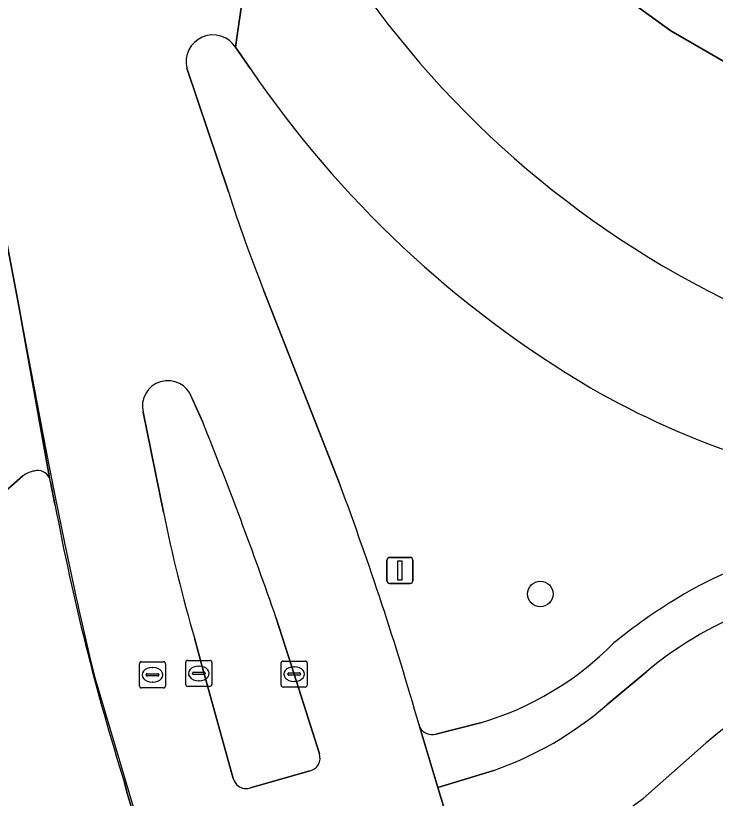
# Model space of a CAD drawing. Extents: x 155018 to 156648, y 383979 to 385733.
# Drawn here: x 156016.61 to 156043.43, y 385084.52 to 385114.53 of the extents above; entities that cross this region are included whole.
import ezdxf

# ---------------------------------------------------------------- set-up
doc = ezdxf.new("R2010")
doc.units = 0
for name, color, linetype in [('IMGEO_Berm_groen', 7, 'Continuous'), ('IMGEO_Boom', 7, 'Continuous'), ('IMGEO_Fietspad_gesloten', 7, 'Continuous'), ('IMGEO_Groenvoorziening', 7, 'Continuous'), ('IMGEO_Kolk', 7, 'Continuous'), ('IMGEO_Lichtmast', 7, 'Continuous'), ('IMGEO_Lijnafwatering', 7, 'Continuous'), ('IMGEO_Parkeervlak_gesloten', 7, 'Continuous'), ('IMGEO_Rijbaan_lokaal_gesloten', 7, 'Continuous'), ('IMGEO_Rijbaan_regionaal_gesloten', 7, 'Continuous'), ('IMGEO_Rioolput', 7, 'Continuous'), ('IMGEO_Verkeerseiland_groen', 7, 'Continuous'), ('IMGEO_Voetpad_open', 7, 'Continuous')]:
    doc.layers.add(name, color=color, linetype=linetype)

msp = doc.modelspace()

# ---------------------------------------------------------------- linework, layer by layer
at = {"layer": 'IMGEO_Berm_groen'}
msp.add_lwpolyline([(156102.312, 385107.404), (156092.022, 385107.812), (156066.108, 385108.305), (156059.99, 385108.422), (156056.118, 385108.829), (156052.286, 385109.521), (156049.474, 385110.29), (156046.742, 385111.306), (156044.111, 385112.561), (156041.724, 385113.945), (156038.856, 385116.034), (156037.517, 385117.188), (156036.194, 385118.328), (156033.494, 385121.271), (156031.732, 385123.564), (156030.437, 385125.555), (156029.042, 385128.044), (156027.623, 385131.996), (156026.447, 385135.888), (156025.34, 385140.346), (156024.506, 385144.679), (156023.96, 385148.583)], dxfattribs=at)
msp.add_arc((156060.408, 385137.147), 37.391, 214.8758, 246.4288, dxfattribs=at)
at = {"layer": 'IMGEO_Boom'}
msp.add_circle((156036.722, 385092.355), 0.489, dxfattribs=at)
at = {"layer": 'IMGEO_Fietspad_gesloten'}
for points in [[(156040.804, 385089.388), (156039.268, 385088.1)], [(156040.663, 385084.519), (156043.079, 385086.644)], [(156034.937, 385085.587), (156032.796, 385084.931), (156033.137, 385083.795), (156033.891, 385081.165)]]:
    msp.add_lwpolyline(points, dxfattribs=at)
for centre, radius, start, end in [((156050.134, 385078.127), 14.624, 90.631, 129.642), ((156050.227, 385078.544), 10.803, 83.096, 131.4305), ((156030.495, 385098.232), 13.402, 289.3575, 310.8902), ((156033.246, 385094.247), 12.233, 290.3528, 307.3216)]:
    msp.add_arc(centre, radius, start, end, dxfattribs=at)
at = {"layer": 'IMGEO_Groenvoorziening'}
msp.add_lwpolyline([(156023.96, 385148.583), (156024.506, 385144.679), (156025.34, 385140.346), (156026.447, 385135.888), (156027.623, 385131.996), (156029.042, 385128.044), (156030.437, 385125.555), (156031.732, 385123.564), (156033.494, 385121.271), (156036.194, 385118.328), (156037.517, 385117.188), (156038.856, 385116.034), (156041.724, 385113.945), (156044.111, 385112.561), (156046.742, 385111.306), (156049.474, 385110.29), (156052.286, 385109.521), (156056.118, 385108.829), (156059.99, 385108.422), (156066.108, 385108.305), (156092.022, 385107.812), (156102.312, 385107.404)], dxfattribs=at)
at = {"layer": 'IMGEO_Kolk'}
for p, q in [((156026.862, 385089.784), (156027.714, 385089.784)), ((156026.787, 385088.858), (156026.787, 385089.71)), ((156027.275, 385089.564), (156027.3, 385089.564)), ((156027.788, 385089.71), (156027.788, 385088.858)), ((156027.046, 385089.278), (156027.046, 385089.29)), ((156027.484, 385089.241), (156027.086, 385089.241)), ((156027.089, 385089.327), (156027.487, 385089.327)), ((156027.53, 385089.29), (156027.53, 385089.278)), ((156027.298, 385089.004), (156027.273, 385089.004)), ((156027.714, 385088.784), (156026.862, 385088.784))]:
    msp.add_line(p, q, dxfattribs=at)
for points in [[(156026.862, 385089.784), (156027.714, 385089.784)], [(156026.787, 385088.858), (156026.787, 385089.71)], [(156027.788, 385089.71), (156027.788, 385088.858)], [(156027.714, 385088.784), (156026.862, 385088.784)]]:
    msp.add_lwpolyline(points, dxfattribs=at)
for centre, radius, start, end in [((156026.864, 385089.708), 0.0765, 91.552, 178.448), ((156026.864, 385089.708), 0.0765, 91.552, 178.448), ((156027.712, 385089.708), 0.0765, 1.552, 88.448), ((156027.712, 385089.708), 0.0765, 1.552, 88.448), ((156027.086, 385089.287), 0.0403, 85.8775, 175.7526), ((156027.083, 385089.277), 0.0366, 178.938, 274.7102), ((156027.487, 385089.284), 0.043, 264.8664, 352.4533), ((156027.491, 385089.289), 0.0386, 1.7309, 96.639), ((156026.864, 385088.86), 0.0765, 181.552, 268.448), ((156026.864, 385088.86), 0.0765, 181.552, 268.448), ((156027.712, 385088.86), 0.0765, 271.552, 358.448), ((156027.712, 385088.86), 0.0765, 271.552, 358.448)]:
    msp.add_arc(centre, radius, start, end, dxfattribs=at)
for centre, major_axis, ratio, start_param, end_param in [((156027.274, 385089.284), (-0.387, 0.002), 0.722429, 4.712389, 7.853982), ((156027.299, 385089.284), (-0.39, 0.002), 0.717154, 1.570796, 4.712389)]:
    msp.add_ellipse(centre, major_axis=major_axis, ratio=ratio, start_param=start_param, end_param=end_param, dxfattribs=at)
at = {"layer": 'IMGEO_Lichtmast'}
for p, q in [((156030.945, 385093.757), (156031.735, 385093.757)), ((156031.735, 385093.757), (156030.945, 385093.757)), ((156030.845, 385092.857), (156030.845, 385093.657)), ((156030.845, 385093.657), (156030.845, 385092.857)), ((156031.835, 385093.657), (156031.835, 385092.857)), ((156031.835, 385092.857), (156031.835, 385093.657)), ((156031.735, 385092.757), (156030.945, 385092.757)), ((156030.945, 385092.757), (156031.735, 385092.757))]:
    msp.add_line(p, q, dxfattribs=at)
msp.add_lwpolyline([(156031.265, 385093.632), (156031.415, 385093.632), (156031.415, 385092.882), (156031.265, 385092.882), (156031.265, 385093.632)], dxfattribs=at)
for centre, start, end in [((156030.945, 385093.657), 90, 180), ((156030.945, 385093.657), 90, 180), ((156031.735, 385093.657), 0, 90), ((156031.735, 385093.657), 360, 90), ((156030.945, 385092.857), 180, 270), ((156030.945, 385092.857), 180, 270), ((156031.735, 385092.857), 270, 0), ((156031.735, 385092.857), 270, 0)]:
    msp.add_arc(centre, 0.1, start, end, dxfattribs=at)
at = {"layer": 'IMGEO_Lijnafwatering'}
for points in [[(156019.051, 385091.745), (156018.993, 385092.002), (156018.936, 385092.259), (156018.88, 385092.516), (156018.495, 385094.321), (156018.124, 385096.129), (156017.766, 385097.94), (156015.267, 385111.119)], [(156024.518, 385072.78), (156019.679, 385089.092), (156019.463, 385089.975), (156019.253, 385090.859), (156019.051, 385091.745)]]:
    msp.add_lwpolyline(points, dxfattribs=at)
at = {"layer": 'IMGEO_Parkeervlak_gesloten'}
for points in [[(156017.905, 385096.803), (156016.745, 385103.324), (156013.109, 385122.501), (156012.376, 385126.706), (156011.639, 385130.91)], [(156014.287, 385094.593), (156016.887, 385096.879)]]:
    msp.add_lwpolyline(points, dxfattribs=at)
for centre, radius, start, end in [((156017.47, 385096.128), 0.951, 98.5844, 127.8128), ((156017.466, 385096.608), 0.48, 23.9302, 106.7338)]:
    msp.add_arc(centre, radius, start, end, dxfattribs=at)
at = {"layer": 'IMGEO_Rijbaan_lokaal_gesloten'}
msp.add_lwpolyline([(156026.272, 385121.871), (156025.043, 385113.317), (156025.618, 385112.484)], dxfattribs=at)
for centre, radius, start, end in [((156060.408, 385137.147), 37.391, 214.8758, 246.4288), ((156059.422, 385135.468), 40.877, 214.2128, 239.461), ((156054.408, 385127.569), 31.528, 240.0141, 263.525)]:
    msp.add_arc(centre, radius, start, end, dxfattribs=at)
at = {"layer": 'IMGEO_Rijbaan_regionaal_gesloten'}
for points in [[(156011.639, 385130.91), (156012.376, 385126.706), (156013.109, 385122.501), (156016.745, 385103.324), (156017.905, 385096.803)], [(156025.043, 385113.317), (156026.272, 385121.871)], [(156024.769, 385107.773), (156023.176, 385112.512)], [(156029.05, 385096.528), (156026.126, 385103.977)], [(156023.372, 385099.881), (156023.786, 385098.944)], [(156022.282, 385095.486), (156021.497, 385099.322)], [(156017.944, 385096.655), (156018.12, 385095.792)], [(156026.6, 385091.431), (156027.288, 385089.284), (156028.253, 385086.225)], [(156024.954, 385085.277), (156023.734, 385089.663), (156023.479, 385090.627)], [(156034.049, 385080.614), (156033.891, 385081.165), (156033.137, 385083.795), (156032.796, 385084.931), (156032.106, 385087.232), (156032.073, 385087.343)], [(156027.888, 385085.576), (156025.619, 385084.922)], [(156020.786, 385085.113), (156020.893, 385084.719), (156021.066, 385084.12), (156021.719, 385081.767), (156022.877, 385077.952), (156022.92, 385077.827), (156026.264, 385066.584), (156029.135, 385057.216), (156031.371, 385049.678)]]:
    msp.add_lwpolyline(points, dxfattribs=at)
for centre, radius, start, end in [((156024.176, 385112.761), 1.03, 32.6471, 194.0017), ((156080.955, 385125.718), 58.982, 197.71265, 201.62941), ((156022.449, 385099.552), 0.98, 19.6334, 193.5688), ((155867.223, 385036.02), 168.735, 19.17125, 21.8957), ((156017.442, 385096.602), 0.505, 6.052, 23.4733), ((155913.072, 385053.267), 123.784, 15.97913, 20.45606), ((156109.188, 385112.855), 92.652, 190.61204, 197.42257), ((156076.249, 385106.204), 55.021, 191.2326, 196.4456), ((156027.789, 385086.059), 0.493, 281.6286, 19.6643), ((156025.456, 385085.417), 0.521, 195.5588, 233.5105), ((156025.455, 385085.413), 0.518, 233.3001, 288.4438)]:
    msp.add_arc(centre, radius, start, end, dxfattribs=at)
at = {"layer": 'IMGEO_Rioolput'}
for p, q in [((156023.207, 385089.81), (156024.059, 385089.81)), ((156021.358, 385088.828), (156021.358, 385089.68)), ((156021.433, 385089.754), (156022.285, 385089.754)), ((156021.846, 385089.534), (156021.871, 385089.534)), ((156022.359, 385089.68), (156022.359, 385088.828)), ((156023.132, 385088.884), (156023.132, 385089.736)), ((156023.62, 385089.59), (156023.645, 385089.59)), ((156024.133, 385089.736), (156024.133, 385088.884)), ((156021.617, 385089.248), (156021.617, 385089.26)), ((156022.055, 385089.211), (156021.657, 385089.211)), ((156021.66, 385089.297), (156022.058, 385089.297)), ((156022.101, 385089.26), (156022.101, 385089.248)), ((156023.391, 385089.304), (156023.391, 385089.316)), ((156023.829, 385089.267), (156023.431, 385089.267)), ((156023.434, 385089.353), (156023.832, 385089.353)), ((156023.875, 385089.316), (156023.875, 385089.304)), ((156021.869, 385088.974), (156021.844, 385088.974)), ((156023.643, 385089.03), (156023.618, 385089.03)), ((156022.285, 385088.754), (156021.433, 385088.754)), ((156024.059, 385088.81), (156023.207, 385088.81))]:
    msp.add_line(p, q, dxfattribs=at)
for points in [[(156023.207, 385089.81), (156024.059, 385089.81)], [(156021.358, 385088.828), (156021.358, 385089.68)], [(156021.433, 385089.754), (156022.285, 385089.754)], [(156022.359, 385089.68), (156022.359, 385088.828)], [(156023.132, 385088.884), (156023.132, 385089.736)], [(156024.133, 385089.736), (156024.133, 385088.884)], [(156022.285, 385088.754), (156021.433, 385088.754)], [(156024.059, 385088.81), (156023.207, 385088.81)]]:
    msp.add_lwpolyline(points, dxfattribs=at)
for centre, radius, start, end in [((156023.209, 385089.734), 0.0765, 91.552, 178.448), ((156023.209, 385089.734), 0.0765, 91.552, 178.448), ((156024.057, 385089.734), 0.0765, 1.552, 88.448), ((156024.057, 385089.734), 0.0765, 1.552, 88.448), ((156021.435, 385089.678), 0.0765, 91.552, 178.448), ((156021.435, 385089.678), 0.0765, 91.552, 178.448), ((156022.283, 385089.678), 0.0765, 1.552, 88.448), ((156022.283, 385089.678), 0.0765, 1.552, 88.448), ((156021.657, 385089.257), 0.0403, 85.8775, 175.7526), ((156021.654, 385089.247), 0.0366, 178.938, 274.7102), ((156022.058, 385089.254), 0.043, 264.8664, 352.4533), ((156022.062, 385089.259), 0.0386, 1.7309, 96.639), ((156023.431, 385089.313), 0.0403, 85.8775, 175.7526), ((156023.428, 385089.303), 0.0366, 178.938, 274.7102), ((156023.832, 385089.31), 0.043, 264.8664, 352.4533), ((156023.836, 385089.315), 0.0386, 1.7309, 96.639), ((156023.209, 385088.886), 0.0765, 181.552, 268.448), ((156023.209, 385088.886), 0.0765, 181.552, 268.448), ((156024.057, 385088.886), 0.0765, 271.552, 358.448), ((156024.057, 385088.886), 0.0765, 271.552, 358.448), ((156021.435, 385088.83), 0.0765, 181.552, 268.448), ((156021.435, 385088.83), 0.0765, 181.552, 268.448), ((156022.283, 385088.83), 0.0765, 271.552, 358.448), ((156022.283, 385088.83), 0.0765, 271.552, 358.448)]:
    msp.add_arc(centre, radius, start, end, dxfattribs=at)
for centre, major_axis, ratio, start_param, end_param in [((156021.845, 385089.254), (-0.387, 0.002), 0.722429, 4.712389, 7.853982), ((156021.87, 385089.254), (-0.39, 0.002), 0.717154, 1.570796, 4.712389), ((156023.619, 385089.31), (-0.387, 0.002), 0.722429, 4.712389, 7.853982), ((156023.644, 385089.31), (-0.39, 0.002), 0.717154, 1.570796, 4.712389)]:
    msp.add_ellipse(centre, major_axis=major_axis, ratio=ratio, start_param=start_param, end_param=end_param, dxfattribs=at)
at = {"layer": 'IMGEO_Verkeerseiland_groen'}
for points in [[(156025.618, 385112.484), (156025.043, 385113.317)], [(156023.176, 385112.512), (156024.769, 385107.773)], [(156026.126, 385103.977), (156029.05, 385096.528)], [(156023.786, 385098.944), (156023.372, 385099.881)], [(156021.497, 385099.322), (156022.282, 385095.486)], [(156016.887, 385096.879), (156014.287, 385094.593)], [(156018.12, 385095.792), (156017.944, 385096.655)], [(156028.253, 385086.225), (156027.288, 385089.284), (156026.6, 385091.431)], [(156023.479, 385090.627), (156023.734, 385089.663), (156024.954, 385085.277)], [(156032.72, 385086.985), (156034.426, 385087.414)], [(156032.073, 385087.343), (156032.106, 385087.232)], [(156043.079, 385086.644), (156040.663, 385084.519)], [(156025.619, 385084.922), (156027.888, 385085.576)], [(156021.066, 385084.12), (156020.893, 385084.719), (156020.786, 385085.113)]]:
    msp.add_lwpolyline(points, dxfattribs=at)
for centre, radius, start, end in [((156024.176, 385112.761), 1.03, 32.6471, 194.0017), ((156059.422, 385135.468), 40.877, 214.2128, 239.461), ((156080.955, 385125.718), 58.982, 197.71265, 201.62941), ((156022.449, 385099.552), 0.98, 19.6334, 193.5688), ((156054.408, 385127.569), 31.528, 240.0141, 263.525), ((155867.223, 385036.02), 168.735, 19.17125, 21.8957), ((156017.47, 385096.128), 0.951, 98.5844, 127.8128), ((156017.466, 385096.608), 0.48, 23.9302, 106.7338), ((156017.442, 385096.602), 0.505, 6.052, 23.4733), ((155913.072, 385053.267), 123.784, 15.97913, 20.45606), ((156109.188, 385112.855), 92.652, 190.61204, 197.42257), ((156076.249, 385106.204), 55.021, 191.2326, 196.4456), ((156049.877, 385079.277), 15.142, 83.6849, 121.4463), ((156053.307, 385073.484), 21.873, 121.1938, 128.9953), ((156031.078, 385098.794), 11.862, 286.394, 315.5302), ((156050.227, 385078.544), 10.803, 83.096, 131.4305), ((156032.566, 385087.488), 0.526, 209.1123, 287.0598), ((156027.789, 385086.059), 0.493, 281.6286, 19.6643), ((156025.456, 385085.417), 0.521, 195.5588, 233.5105), ((156025.455, 385085.413), 0.518, 233.3001, 288.4438), ((156033.246, 385094.247), 12.233, 290.3528, 307.3216)]:
    msp.add_arc(centre, radius, start, end, dxfattribs=at)
at = {"layer": 'IMGEO_Voetpad_open'}
for points in [[(156039.268, 385088.1), (156040.804, 385089.388)], [(156034.426, 385087.414), (156032.72, 385086.985)], [(156032.106, 385087.232), (156032.796, 385084.931), (156034.937, 385085.587)]]:
    msp.add_lwpolyline(points, dxfattribs=at)
for centre, radius, start, end in [((156049.877, 385079.277), 15.142, 83.6849, 121.4463), ((156050.134, 385078.127), 14.624, 90.631, 129.642), ((156053.307, 385073.484), 21.873, 121.1938, 128.9953), ((156031.078, 385098.794), 11.862, 286.394, 315.5302), ((156030.495, 385098.232), 13.402, 289.3575, 310.8902), ((156032.566, 385087.488), 0.526, 209.1123, 287.0598)]:
    msp.add_arc(centre, radius, start, end, dxfattribs=at)

doc.saveas('drawing.dxf')
